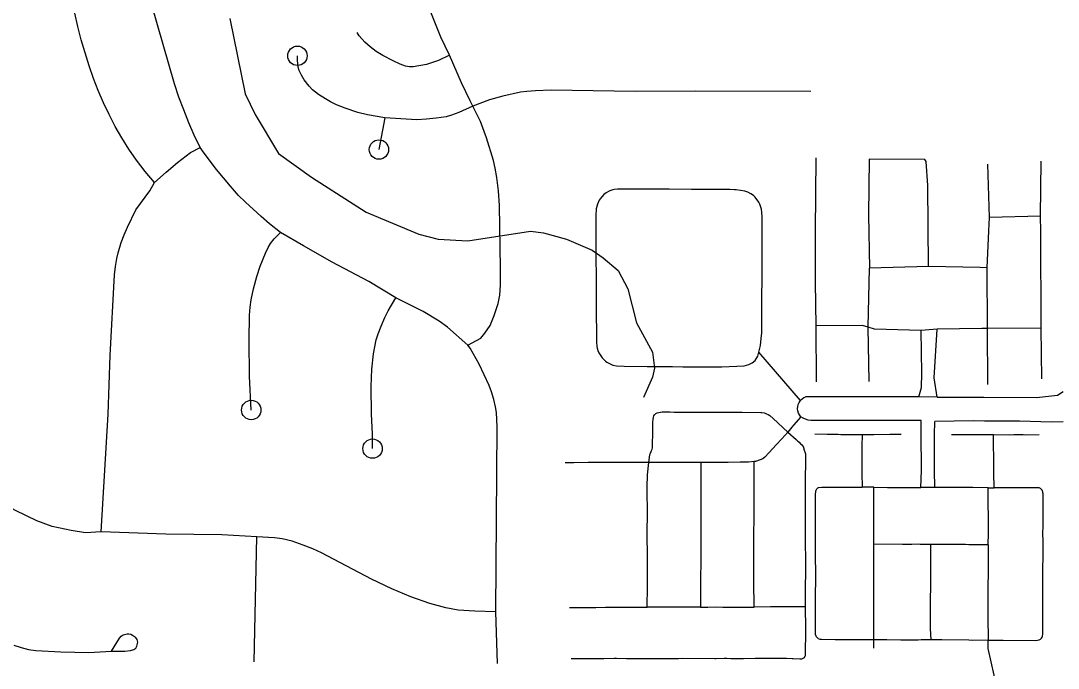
# Model space of a CAD drawing. Extents: x -19 to 366, y -4 to 359.
# Drawn here: x 146.741 to 147.247, y 192.473 to 192.788 of the extents above; entities that cross this region are included whole.
import ezdxf

# ---------------------------------------------------------------- set-up
doc = ezdxf.new("R2010")
doc.units = 0
for name, color, linetype in [('R_Striping', 7, 'Continuous'), ('R_Temp Easement', 7, 'Continuous'), ('Sheet Fence', 7, 'Continuous')]:
    doc.layers.add(name, color=color, linetype=linetype)

msp = doc.modelspace()

# ---------------------------------------------------------------- linework, layer by layer
at = {"layer": 'R_Striping'}
for points in [[(146.82854, 192.72648), (146.82563, 192.73253), (146.82294, 192.73867), (146.82043, 192.74489), (146.81811, 192.75119), (146.816, 192.75756), (146.79076, 192.84528), (146.7889, 192.85276), (146.78728, 192.86029), (146.78584, 192.86786), (146.78464, 192.87547), (146.78366, 192.88311), (146.78288, 192.89077), (146.78232, 192.89845), (146.782, 192.90615), (146.78188, 192.91385), (146.78199, 192.92364), (146.7822, 192.9397), (146.78223, 192.96706), (146.78247, 192.97748)], [(146.80624, 192.70948), (146.80167, 192.71481), (146.79741, 192.72036), (146.79372, 192.72571), (146.79027, 192.7312), (146.78704, 192.73682), (146.78405, 192.74258), (146.78127, 192.74838), (146.77875, 192.75429), (146.77644, 192.76028), (146.77434, 192.76637), (146.77038, 192.7791), (146.76872, 192.78553), (146.76727, 192.79203), (146.76608, 192.79857), (146.7651, 192.80514), (146.76206, 192.83249), (146.76077, 192.83839)], [(146.95013, 192.77161), (146.94591, 192.78044), (146.94041, 192.79415)], [(146.95013, 192.77161), (146.94486, 192.76898), (146.93897, 192.76701), (146.93254, 192.76591), (146.93062, 192.76595), (146.92864, 192.7663), (146.92606, 192.76717), (146.92265, 192.76877), (146.91759, 192.77143), (146.91433, 192.77346), (146.9115, 192.77561), (146.90889, 192.77799), (146.90615, 192.78103), (146.90508, 192.78263)], [(146.91855, 192.741), (146.9101, 192.74242), (146.90545, 192.74367), (146.8993, 192.74576), (146.8951, 192.74742), (146.89217, 192.74881), (146.88959, 192.75027), (146.88628, 192.75246), (146.88332, 192.75477), (146.88166, 192.75647), (146.87922, 192.75964), (146.8779, 192.7618), (146.87684, 192.7641), (146.87634, 192.76577), (146.87598, 192.76917), (146.87596, 192.77129)], [(146.96165, 192.74677), (146.96027, 192.74934), (146.95607, 192.75818), (146.95013, 192.77161)], [(147.1266, 192.75392), (147.07045, 192.75405), (147.0408, 192.75396), (146.9999, 192.75448), (146.99214, 192.75426), (146.98794, 192.75395), (146.98492, 192.75352), (146.97628, 192.75168), (146.9697, 192.74982), (146.96165, 192.74677)], [(146.96165, 192.74677), (146.9548, 192.74364), (146.95113, 192.7423), (146.94856, 192.7416), (146.94376, 192.74084), (146.93889, 192.74032), (146.93428, 192.74006), (146.91855, 192.741)], [(146.9592, 192.63009), (146.96542, 192.63362), (146.96752, 192.63599), (146.96997, 192.63968), (146.97207, 192.64461), (146.97396, 192.65043), (146.97471, 192.65455), (146.97504, 192.6594), (146.97508, 192.66765), (146.97454, 192.69819), (146.97407, 192.70542), (146.97333, 192.71189), (146.9725, 192.71641), (146.97166, 192.72017), (146.96825, 192.7312), (146.96538, 192.73929), (146.96165, 192.74677)], [(146.91855, 192.741), (146.91575, 192.72555)], [(146.80624, 192.70948), (146.81184, 192.71456), (146.81746, 192.71926), (146.82378, 192.72412), (146.82854, 192.72648)], [(146.86762, 192.68506), (146.86233, 192.6893), (146.85827, 192.69286), (146.85063, 192.69981), (146.84721, 192.70319), (146.84324, 192.70766), (146.83653, 192.71586), (146.83044, 192.72373), (146.82854, 192.72648)], [(147.12922, 192.63964), (147.12892, 192.66082), (147.12888, 192.6859), (147.12923, 192.7215)], [(147.18411, 192.66848), (147.18364, 192.70802), (147.18295, 192.71974), (147.18219, 192.7207), (147.15502, 192.72094), (147.15477, 192.69374), (147.15519, 192.66762)], [(147.21376, 192.69233), (147.21296, 192.71835)], [(147.23879, 192.69308), (147.23906, 192.71982)], [(146.78022, 192.53912), (146.7835, 192.59649), (146.78456, 192.62516), (146.78668, 192.66442), (146.78712, 192.66843), (146.78783, 192.67241), (146.78851, 192.67524), (146.78992, 192.68019), (146.79132, 192.68397), (146.79294, 192.68767), (146.79707, 192.69621), (146.80383, 192.70537), (146.80624, 192.70948)], [(147.10119, 192.62675), (147.10206, 192.62993), (147.10232, 192.63335), (147.10271, 192.63614), (147.10268, 192.63785), (147.10264, 192.64076), (147.10267, 192.64441), (147.10271, 192.64708), (147.10279, 192.66894), (147.10277, 192.67428), (147.10277, 192.67674), (147.10281, 192.68474), (147.10281, 192.68715), (147.1028, 192.69223), (147.10279, 192.6928), (147.10268, 192.6949), (147.10246, 192.69644), (147.10222, 192.69749), (147.1017, 192.69894), (147.1012, 192.6999), (147.09937, 192.70237), (147.09869, 192.70298), (147.09816, 192.7034), (147.09733, 192.704), (147.09584, 192.70482), (147.09443, 192.70533), (147.09008, 192.70583), (147.08925, 192.7059), (147.08702, 192.706), (147.07825, 192.70609), (147.07027, 192.70613), (147.06833, 192.70614), (147.05743, 192.70616), (147.05381, 192.70618), (147.04291, 192.70624), (147.03806, 192.70627), (147.03481, 192.70628), (147.03264, 192.70623), (147.03226, 192.70621), (147.03053, 192.706), (147.02992, 192.70584), (147.02845, 192.70536), (147.02782, 192.70504), (147.0267, 192.70441), (147.02556, 192.70355), (147.02455, 192.70255), (147.02375, 192.70159), (147.02328, 192.70079), (147.02239, 192.69892), (147.02181, 192.6967), (147.02168, 192.69337), (147.02161, 192.68909), (147.02162, 192.6835), (147.02182, 192.65289), (147.02185, 192.64251), (147.02188, 192.63912), (147.02191, 192.63403), (147.02198, 192.63182), (147.02212, 192.62944), (147.02229, 192.62872), (147.02265, 192.62752), (147.02311, 192.62645), (147.02436, 192.62445), (147.0247, 192.62398), (147.02534, 192.62331), (147.02641, 192.62232), (147.02708, 192.62187), (147.0286, 192.62099), (147.02992, 192.62045), (147.03173, 192.62001), (147.03548, 192.61983), (147.04664, 192.61969), (147.05898, 192.61964), (147.06407, 192.61963), (147.07281, 192.61963), (147.08021, 192.61957), (147.08309, 192.61961), (147.094, 192.62009), (147.0964, 192.62062), (147.09791, 192.62144), (147.09934, 192.62272), (147.10068, 192.62477), (147.10119, 192.62675)], [(147.21271, 192.66793), (147.21347, 192.68597), (147.21376, 192.69233)], [(147.23879, 192.69308), (147.21376, 192.69233)], [(147.23901, 192.63834), (147.23883, 192.68563), (147.23879, 192.69308)], [(146.85342, 192.59849), (146.85262, 192.61496), (146.85236, 192.63251), (146.85261, 192.64475), (146.85294, 192.64869), (146.85343, 192.65228), (146.85447, 192.6576), (146.85609, 192.66368), (146.85781, 192.66871), (146.86035, 192.67494), (146.86164, 192.67772), (146.86279, 192.67969), (146.86464, 192.68196), (146.86762, 192.68506)], [(146.92405, 192.65324), (146.91085, 192.66117), (146.89295, 192.67066), (146.87888, 192.67851), (146.86762, 192.68506)], [(147.15466, 192.63883), (147.15519, 192.66762)], [(147.18411, 192.66848), (147.15519, 192.66762)], [(147.21271, 192.66793), (147.2092, 192.668), (147.18411, 192.66848)], [(147.21289, 192.63826), (147.21271, 192.66793)], [(146.91263, 192.57965), (146.91256, 192.5869), (146.9121, 192.59645), (146.91196, 192.61002), (146.91223, 192.61843), (146.91305, 192.62583), (146.91445, 192.63268), (146.91536, 192.63564), (146.91676, 192.63941), (146.91858, 192.64364), (146.92021, 192.64695), (146.92405, 192.65324)], [(146.9592, 192.63009), (146.94918, 192.63889), (146.94513, 192.64188), (146.93732, 192.6465), (146.92405, 192.65324)], [(147.15466, 192.63883), (147.15179, 192.63969), (147.12922, 192.63964)], [(147.12933, 192.6122), (147.12922, 192.63964)], [(147.15507, 192.61244), (147.15466, 192.63883)], [(147.18045, 192.63729), (147.15774, 192.63786), (147.15466, 192.63883)], [(147.17929, 192.60493), (147.1806, 192.6094), (147.18072, 192.61646), (147.18045, 192.63729)], [(147.1882, 192.63788), (147.18045, 192.63729)], [(147.18834, 192.60483), (147.1868, 192.61417), (147.1882, 192.63788)], [(147.21289, 192.63826), (147.2101, 192.63822), (147.1882, 192.63788)], [(147.23901, 192.63834), (147.21289, 192.63826)], [(147.21302, 192.61087), (147.21289, 192.63826)], [(147.23939, 192.61366), (147.23901, 192.63834)], [(146.97282, 192.5001), (146.97339, 192.59029), (146.97314, 192.59725), (146.97272, 192.59997), (146.97185, 192.60368), (146.97077, 192.60732), (146.96954, 192.61053), (146.96466, 192.6208), (146.96021, 192.62863), (146.9592, 192.63009)], [(147.1216, 192.60316), (147.10119, 192.62675)], [(147.17929, 192.60493), (147.1242, 192.60485), (147.12319, 192.60443), (147.12231, 192.60384), (147.1216, 192.60316)], [(147.18834, 192.60483), (147.17929, 192.60493)], [(147.18834, 192.60483), (147.2111, 192.60475), (147.23675, 192.60465), (147.247, 192.60581), (147.24981, 192.60755)], [(147.12176, 192.59523), (147.1211, 192.59606), (147.12057, 192.59701), (147.12024, 192.59804), (147.12011, 192.59911), (147.12017, 192.60019), (147.12045, 192.60123), (147.12089, 192.60221), (147.1216, 192.60316)], [(147.04752, 192.57292), (147.04796, 192.57657), (147.04805, 192.57678), (147.04815, 192.57707), (147.04836, 192.57742), (147.04869, 192.57832), (147.04884, 192.57866), (147.04895, 192.57899), (147.0491, 192.57946), (147.04925, 192.58004), (147.04926, 192.58038), (147.04927, 192.58109), (147.04937, 192.58246), (147.04944, 192.58643), (147.04945, 192.58673), (147.04942, 192.58933), (147.04945, 192.59005), (147.04953, 192.59272), (147.04958, 192.59368), (147.04959, 192.5939), (147.04975, 192.59499), (147.05001, 192.59571), (147.05029, 192.59607), (147.05097, 192.5968), (147.05151, 192.5971), (147.05318, 192.59752), (147.05405, 192.59754), (147.05576, 192.59754), (147.05782, 192.59754), (147.05986, 192.59752), (147.07009, 192.59743), (147.07239, 192.59742), (147.07663, 192.59741), (147.07983, 192.59741), (147.08741, 192.5974), (147.09311, 192.59736), (147.10221, 192.59725), (147.10271, 192.5972), (147.10376, 192.59709), (147.10426, 192.59698), (147.105, 192.59669), (147.1058, 192.59624), (147.10652, 192.59574), (147.10827, 192.59431), (147.11531, 192.5877)], [(147.12176, 192.59523), (147.11805, 192.59102), (147.11737, 192.59005), (147.11531, 192.5877)], [(147.18046, 192.5933), (147.18001, 192.59332), (147.12656, 192.59342), (147.12527, 192.5936), (147.12403, 192.59397), (147.12285, 192.59451), (147.12176, 192.59523)], [(147.18037, 192.56068), (147.1806, 192.56906), (147.18059, 192.57089), (147.18056, 192.57268), (147.18054, 192.57491), (147.18053, 192.58158), (147.18051, 192.58394), (147.18049, 192.5853), (147.18052, 192.58738), (147.18046, 192.5933)], [(147.18717, 192.56065), (147.18692, 192.569), (147.18694, 192.57219), (147.18695, 192.57844), (147.18695, 192.58075), (147.18694, 192.58409), (147.18699, 192.58641), (147.18713, 192.59295)], [(147.24976, 192.59269), (147.244, 192.59258), (147.22841, 192.59306), (147.21145, 192.59312), (147.20605, 192.59314), (147.18713, 192.59295)], [(147.11531, 192.5877), (147.1124, 192.58441), (147.10962, 192.58144), (147.10623, 192.5778), (147.10414, 192.57554), (147.10315, 192.57471), (147.10191, 192.57414), (147.09963, 192.57344), (147.09888, 192.57335)], [(147.11531, 192.5877), (147.11945, 192.58407), (147.12015, 192.5834), (147.12084, 192.58273), (147.12154, 192.58203), (147.12196, 192.58161), (147.12257, 192.58099), (147.12299, 192.58043), (147.12309, 192.58014), (147.12315, 192.57975), (147.12316, 192.57946), (147.12394, 192.57714), (147.12397, 192.57551), (147.12395, 192.57301), (147.12395, 192.57118), (147.12389, 192.56689), (147.12388, 192.55715), (147.12387, 192.55491), (147.12389, 192.54871), (147.12387, 192.54774), (147.12382, 192.53616), (147.12381, 192.5347), (147.12393, 192.52452), (147.12394, 192.52183), (147.12383, 192.50959), (147.12383, 192.50814), (147.12381, 192.50643), (147.12383, 192.50248)], [(147.15159, 192.58645), (147.14121, 192.58645), (147.13988, 192.58647), (147.13642, 192.58653), (147.13453, 192.58657), (147.12851, 192.58668)], [(147.15159, 192.58645), (147.15154, 192.58084), (147.15149, 192.56903), (147.15148, 192.56766), (147.15167, 192.5608)], [(147.17077, 192.58647), (147.16648, 192.58648), (147.16523, 192.58647), (147.15727, 192.58643), (147.15511, 192.58644), (147.15159, 192.58645)], [(147.21572, 192.58634), (147.21276, 192.58636), (147.21132, 192.58637), (147.20952, 192.58636), (147.19521, 192.58639)], [(147.21609, 192.56055), (147.21594, 192.56787), (147.21592, 192.57014), (147.21572, 192.58634)], [(147.23801, 192.58632), (147.23145, 192.5863), (147.23019, 192.58631), (147.22714, 192.58631), (147.22577, 192.58631), (147.22354, 192.5863), (147.21572, 192.58634)], [(146.78022, 192.53912), (146.77254, 192.53865), (146.76545, 192.53967), (146.7562, 192.54171), (146.74871, 192.54438), (146.73839, 192.54948), (146.70304, 192.56907), (146.6983, 192.57135), (146.69401, 192.57255), (146.69083, 192.57324), (146.68129, 192.57332)], [(147.04752, 192.57292), (147.0367, 192.57289), (147.03118, 192.57289), (147.02343, 192.57292), (147.01782, 192.5729), (147.01096, 192.5728), (147.0106, 192.5728), (147.00672, 192.57277)], [(147.04667, 192.50233), (147.04678, 192.51238), (147.04678, 192.51468), (147.04678, 192.52014), (147.0468, 192.52281), (147.04681, 192.52534), (147.0468, 192.52976), (147.04676, 192.53509), (147.04676, 192.53752), (147.04681, 192.5492), (147.04679, 192.55162), (147.04674, 192.55616), (147.04677, 192.55773), (147.04677, 192.56087), (147.04678, 192.5668), (147.04752, 192.57292)], [(147.07289, 192.57293), (147.06682, 192.57294), (147.06223, 192.57296), (147.05787, 192.57295), (147.04752, 192.57292)], [(147.07289, 192.57293), (147.07291, 192.56352), (147.07292, 192.55501), (147.07291, 192.55306), (147.07284, 192.54822), (147.07282, 192.54336), (147.07286, 192.53972), (147.07291, 192.53248), (147.07292, 192.52824), (147.07291, 192.52467), (147.07277, 192.51595), (147.07276, 192.5139), (147.07275, 192.50236)], [(147.09888, 192.57335), (147.09609, 192.57298), (147.09204, 192.573), (147.08622, 192.57295), (147.08257, 192.57293), (147.07895, 192.57292), (147.07289, 192.57293)], [(147.09885, 192.50239), (147.09878, 192.51484), (147.09875, 192.51981), (147.09876, 192.52269), (147.09882, 192.53422), (147.09882, 192.53725), (147.09888, 192.54638), (147.09888, 192.54892), (147.09888, 192.55664), (147.09887, 192.55942), (147.09888, 192.57335)], [(147.1399, 192.48639), (147.13852, 192.48641), (147.13184, 192.48646), (147.13108, 192.48656), (147.13031, 192.48694), (147.13002, 192.48714), (147.12936, 192.48789), (147.12895, 192.48901), (147.12886, 192.49271), (147.12884, 192.49816), (147.12881, 192.50234), (147.12881, 192.50556), (147.12891, 192.51012), (147.12896, 192.51389), (147.12896, 192.52096), (147.12894, 192.52501), (147.1289, 192.52792), (147.12895, 192.53652), (147.12891, 192.54085), (147.12885, 192.54434), (147.12883, 192.54924), (147.12887, 192.55187), (147.12891, 192.55743), (147.12902, 192.55862), (147.12906, 192.55893), (147.12918, 192.55946), (147.12932, 192.55975), (147.12947, 192.56001), (147.12968, 192.5602), (147.13001, 192.56046), (147.13033, 192.56061), (147.13057, 192.56068), (147.13194, 192.5608), (147.13762, 192.56078), (147.14044, 192.56079), (147.14601, 192.56081), (147.15167, 192.5608)], [(147.1574, 192.56079), (147.15167, 192.5608)], [(147.15735, 192.53303), (147.15736, 192.53768), (147.15736, 192.55034), (147.1574, 192.56079)], [(147.1574, 192.56079), (147.16394, 192.56077), (147.16545, 192.56076), (147.16754, 192.56075), (147.17128, 192.56072), (147.18037, 192.56068)], [(147.18717, 192.56065), (147.18037, 192.56068)], [(147.21315, 192.56059), (147.2056, 192.56069), (147.20448, 192.56067), (147.20254, 192.56065), (147.19838, 192.56062), (147.19615, 192.56061), (147.18717, 192.56065)], [(147.21309, 192.48615), (147.22055, 192.48619), (147.23611, 192.4861), (147.23731, 192.48615), (147.23802, 192.48636), (147.23865, 192.48669), (147.2389, 192.48692), (147.2392, 192.48724), (147.23947, 192.48765), (147.23963, 192.48801), (147.23973, 192.48838), (147.23981, 192.48896), (147.2398, 192.48952), (147.23984, 192.49108), (147.23984, 192.49273), (147.23983, 192.49315), (147.23981, 192.49706), (147.23982, 192.49899), (147.23983, 192.50807), (147.23984, 192.51019), (147.2399, 192.51771), (147.23992, 192.52023), (147.23993, 192.52788), (147.23994, 192.529), (147.23995, 192.53345), (147.23994, 192.53539), (147.23992, 192.53745), (147.23996, 192.54261), (147.23998, 192.54416), (147.23997, 192.5493), (147.23999, 192.55041), (147.23999, 192.55652), (147.23998, 192.55761), (147.2399, 192.55812), (147.23981, 192.5585), (147.23968, 192.55894), (147.23948, 192.55936), (147.23916, 192.55975), (147.23894, 192.56003), (147.23865, 192.56026), (147.23841, 192.56043), (147.23807, 192.56053), (147.23625, 192.56054), (147.23388, 192.56056), (147.23007, 192.56058), (147.22919, 192.56057), (147.22251, 192.56051), (147.2204, 192.5605), (147.21609, 192.56055)], [(147.21321, 192.53278), (147.21327, 192.53841), (147.21329, 192.54357), (147.21325, 192.54803), (147.21322, 192.55115), (147.21315, 192.56059)], [(147.21315, 192.56059), (147.21609, 192.56055)], [(146.85618, 192.53664), (146.83898, 192.53756), (146.81173, 192.53789), (146.78022, 192.53912)], [(146.85481, 192.47568), (146.85618, 192.53664)], [(146.97282, 192.5001), (146.96251, 192.50035), (146.95445, 192.50087), (146.94835, 192.50194), (146.94066, 192.50403), (146.93138, 192.50728), (146.92212, 192.51122), (146.91219, 192.51605), (146.88768, 192.52877), (146.8835, 192.53073), (146.87884, 192.53263), (146.87336, 192.53451), (146.86857, 192.53562), (146.86472, 192.53612), (146.85618, 192.53664)], [(147.15738, 192.48227), (147.15735, 192.48634), (147.1573, 192.49433), (147.1573, 192.49905), (147.15733, 192.50294), (147.15731, 192.50601), (147.15729, 192.50994), (147.15732, 192.51422), (147.15731, 192.52185), (147.15735, 192.52614), (147.15736, 192.52961), (147.15735, 192.53303)], [(147.18511, 192.53295), (147.18002, 192.53296), (147.17929, 192.53297), (147.17597, 192.53294), (147.17457, 192.53294), (147.17126, 192.53293), (147.15735, 192.53303)], [(147.1853, 192.48633), (147.18506, 192.49197), (147.18505, 192.49246), (147.18506, 192.49429), (147.18503, 192.49761), (147.18508, 192.5079), (147.18512, 192.51063), (147.18512, 192.51597), (147.18513, 192.51736), (147.18513, 192.52615), (147.18511, 192.53295)], [(147.21321, 192.53278), (147.2062, 192.53278), (147.20376, 192.5328), (147.20207, 192.53281), (147.20027, 192.53283), (147.1876, 192.53295), (147.18511, 192.53295)], [(147.21321, 192.53278), (147.21313, 192.52584), (147.21309, 192.52017), (147.21304, 192.51127), (147.21301, 192.50681), (147.21302, 192.50262), (147.21305, 192.49776), (147.21309, 192.48615)], [(146.97358, 192.47483), (146.97282, 192.5001)], [(147.00883, 192.5022), (147.01646, 192.50221), (147.02169, 192.50222), (147.0264, 192.50225), (147.03448, 192.50223), (147.03879, 192.5023), (147.04667, 192.50233)], [(147.12383, 192.50248), (147.12384, 192.49754), (147.12391, 192.49678), (147.12393, 192.49601), (147.12394, 192.49492), (147.12394, 192.49187), (147.12394, 192.49016), (147.12386, 192.48016), (147.12377, 192.47851), (147.12361, 192.47822), (147.12318, 192.47759), (147.12302, 192.47745), (147.12239, 192.47704), (147.12211, 192.47693), (147.12119, 192.47686), (147.11803, 192.47704), (147.11749, 192.47707), (147.11473, 192.47723), (147.11336, 192.47726), (147.11215, 192.47729), (147.11047, 192.4773), (147.10071, 192.47722), (147.09936, 192.47721), (147.0938, 192.47715), (147.09205, 192.47714), (147.08937, 192.47715), (147.08759, 192.47717), (147.08565, 192.47719), (147.08433, 192.47719), (147.08044, 192.47718), (147.07978, 192.47718), (147.06398, 192.47719), (147.06192, 192.47718), (147.05567, 192.47712), (147.0538, 192.47712), (147.0422, 192.4771), (147.03663, 192.47714), (147.03177, 192.47719), (147.03061, 192.47719), (147.02559, 192.47717), (147.02289, 192.47714), (147.01854, 192.47711), (147.016, 192.4771), (147.0102, 192.4771), (147.00984, 192.4771), (147.00958, 192.47711)], [(147.07275, 192.50236), (147.06685, 192.50232), (147.0637, 192.50229), (147.06167, 192.50229), (147.05475, 192.50234), (147.05245, 192.50235), (147.04667, 192.50233)], [(147.07275, 192.50236), (147.07635, 192.50238), (147.08068, 192.5024), (147.0836, 192.50239), (147.0866, 192.50239), (147.08928, 192.50237), (147.09885, 192.50239)], [(147.12383, 192.50248), (147.11701, 192.50241), (147.11526, 192.50241), (147.11308, 192.50241), (147.11088, 192.50241), (147.10685, 192.50241), (147.09885, 192.50239)], [(146.78514, 192.48091), (146.78909, 192.48719), (146.78996, 192.48819), (146.79091, 192.48886), (146.79277, 192.48936), (146.79369, 192.48937), (146.79458, 192.48919), (146.79551, 192.48872), (146.79689, 192.4877)], [(146.73752, 192.4838), (146.74111, 192.4826), (146.74471, 192.48168), (146.74825, 192.48114), (146.76052, 192.48044), (146.77419, 192.48024), (146.78514, 192.48091)], [(146.78514, 192.48091), (146.78872, 192.48079), (146.79177, 192.48089), (146.79451, 192.48121), (146.79615, 192.48162), (146.79708, 192.48229), (146.79764, 192.48321), (146.79806, 192.48529), (146.79778, 192.48656), (146.79689, 192.4877)], [(147.15735, 192.48634), (147.15129, 192.48632), (147.15058, 192.48632), (147.1399, 192.48639)], [(147.1853, 192.48633), (147.1804, 192.4863), (147.179, 192.48629), (147.1772, 192.48629), (147.17249, 192.48628), (147.17055, 192.48629), (147.16375, 192.48636), (147.15735, 192.48634)], [(147.21309, 192.48615), (147.20553, 192.48611), (147.20373, 192.48613), (147.19056, 192.48632), (147.18779, 192.48635), (147.1853, 192.48633)], [(147.21717, 192.44639), (147.21755, 192.46269), (147.21309, 192.4821), (147.21309, 192.48615)]]:
    msp.add_lwpolyline(points, dxfattribs=at)
for centre in [(146.87596, 192.77129), (146.91575, 192.72555), (146.85342, 192.59849), (146.91263, 192.57965)]:
    msp.add_circle(centre, 0.00473, dxfattribs=at)
at = {"layer": 'R_Temp Easement'}
msp.add_lwpolyline([(146.84298, 192.78955), (146.85051, 192.75282), (146.85533, 192.74262), (146.86668, 192.72356), (146.88288, 192.71213), (146.90956, 192.69509), (146.93523, 192.68431), (146.94472, 192.68192), (146.95913, 192.68109), (146.98979, 192.68571), (146.99604, 192.685), (147.00725, 192.68187), (147.0198, 192.67648), (147.02514, 192.67273), (147.03258, 192.66653), (147.03721, 192.65766), (147.04152, 192.641), (147.04923, 192.62666), (147.05024, 192.61889), (147.04934, 192.61452), (147.04487, 192.60462)], dxfattribs=at)
at = {"layer": 'Sheet Fence'}
for points in [[(154.11585, 1.87092), (153.9063, 10.48743), (153.69602, 19.10409), (153.48501, 27.72087), (153.27327, 36.3378), (153.0608, 44.95486), (152.84759, 53.57206), (152.63366, 62.1894), (152.419, 70.80688), (152.20362, 79.42449), (151.98751, 88.04225), (151.77068, 96.66014), (151.55312, 105.27817), (151.33484, 113.89634), (151.11584, 122.51465), (150.89612, 131.13311), (150.67568, 139.7517), (150.45452, 148.37043), (150.23264, 156.98931), (150.01005, 165.60832), (149.78674, 174.22748), (149.56272, 182.84677), (149.33799, 191.46621), (149.11254, 200.0858), (148.88638, 208.70552), (148.65952, 217.32539), (148.43194, 225.9454), (148.20366, 234.56555), (147.97466, 243.18584), (147.74497, 251.80628), (147.51457, 260.42687), (147.28346, 269.04759), (147.05165, 277.66846), (146.81914, 286.28948), (146.58593, 294.91064), (146.35202, 303.53194), (146.11742, 312.15339), (145.88211, 320.77499), (145.64611, 329.39673), (145.40941, 338.01861), (145.17202, 346.64065)], [(146.77834, 1.69699), (146.57878, 10.31313), (146.37852, 18.92942), (146.17757, 27.54584), (145.97591, 36.16241), (145.77356, 44.77911), (145.57052, 53.39596), (145.36679, 62.01295), (145.16236, 70.63008), (144.95724, 79.24735), (144.75142, 87.86477), (144.54492, 96.48232), (144.33773, 105.10002), (144.12986, 113.71787), (143.92129, 122.33585), (143.71204, 130.95398), (143.5021, 139.57225), (143.29148, 148.19067), (143.08018, 156.80923), (142.8682, 165.42794), (142.65553, 174.04679), (142.44218, 182.66579), (142.22816, 191.28493), (142.01345, 199.90421), (141.79807, 208.52365), (141.58202, 217.14322), (141.36528, 225.76295), (141.14788, 234.38282), (140.9298, 243.00284), (140.71105, 251.623), (140.49162, 260.24332), (140.27153, 268.86377), (140.05077, 277.48438), (139.82934, 286.10514), (139.60724, 294.72604), (139.38447, 303.34709), (139.16105, 311.96829), (138.93695, 320.58964), (138.7122, 329.21114), (138.48678, 337.83278), (138.2607, 346.45458)], [(0, 189.51617), (7.11214, 189.52059), (14.22427, 189.53386), (21.33637, 189.55597), (28.44845, 189.58693), (35.56048, 189.62672), (42.67245, 189.67537), (49.78436, 189.73285), (56.89619, 189.79918), (64.00793, 189.87436), (71.11958, 189.95838), (78.23111, 190.05124), (85.34253, 190.15294), (92.45381, 190.26349), (99.56495, 190.38288), (106.67593, 190.51112), (113.78675, 190.6482), (120.89739, 190.79412), (128.00785, 190.94888), (135.11811, 191.11248), (142.22816, 191.28493), (149.33799, 191.46621), (156.44759, 191.65634), (163.55694, 191.85531), (170.66605, 192.06312), (177.77489, 192.27977), (184.88345, 192.50526), (191.99173, 192.73959), (199.09971, 192.98276), (206.20739, 193.23477), (213.31474, 193.49561), (220.42177, 193.7653), (227.52845, 194.04382), (234.63479, 194.33118), (241.74076, 194.62738), (248.84635, 194.93241), (255.95157, 195.24628), (263.05638, 195.56898), (270.16079, 195.90052), (277.26478, 196.24089), (284.36834, 196.5901), (291.47147, 196.94814), (298.57414, 197.31501), (305.67635, 197.69072), (312.77809, 198.07525), (319.87934, 198.46862), (326.9801, 198.87082), (334.08035, 199.28185), (341.18009, 199.7017)]]:
    msp.add_spline(points, degree=3, dxfattribs=at)

doc.saveas('drawing.dxf')
